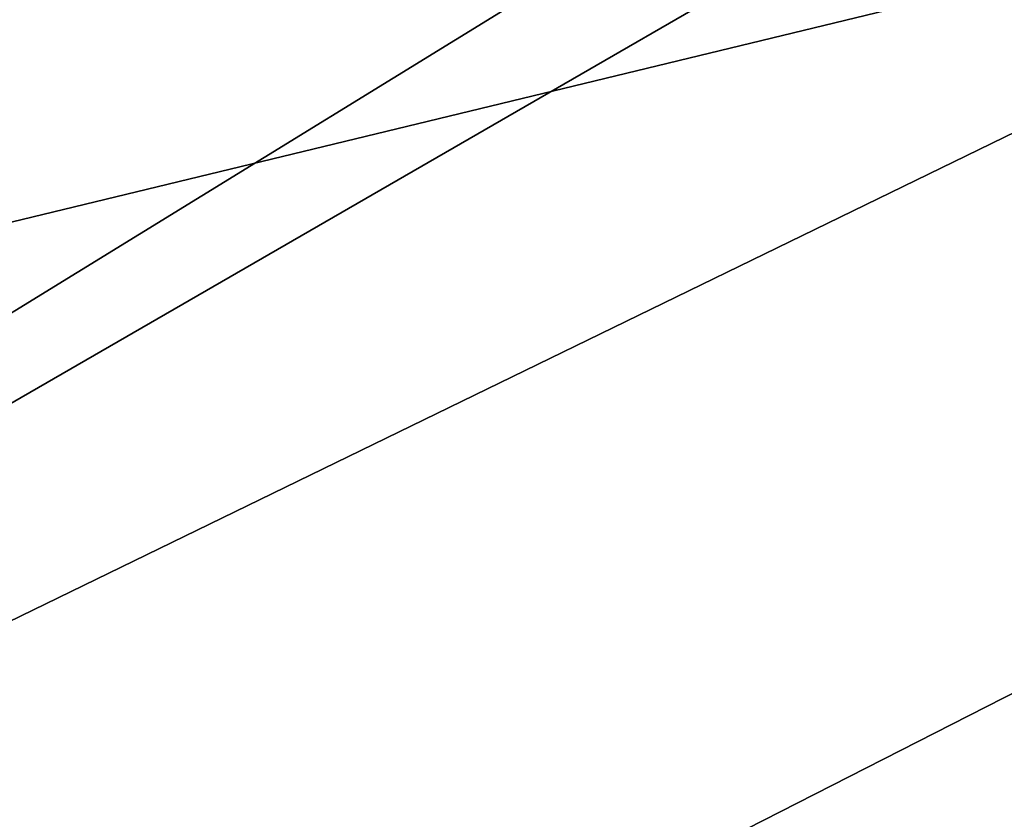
# Model space of a CAD drawing. Extents: x -250 to 250, y -697 to 625.
# Tile 611 of 656: x -154.7 to -153.44, y 545.95 to 546.98. Entities that reach past the tile are written whole.
import ezdxf

# ---------------------------------------------------------------- set-up
doc = ezdxf.new("R2010")
doc.units = 0
doc.header["$LTSCALE"] = 25.405557
for name, color, linetype in [('1247', 7, 'CONTINUOUS'), ('1248', 7, 'CONTINUOUS'), ('1249', 7, 'CONTINUOUS'), ('1267', 7, 'CONTINUOUS'), ('2122', 7, 'CONTINUOUS'), ('2131', 7, 'CONTINUOUS'), ('278', 7, 'CONTINUOUS')]:
    doc.layers.add(name, color=color, linetype=linetype)

msp = doc.modelspace()

# ---------------------------------------------------------------- linework, layer by layer
at = {"layer": '1247', "color": 7, "linetype": 'CONTINUOUS'}
for points in [[(-150, 549.4, 68.65), (-157.8221, 545.9647, 68.65), (-150, 547.8583, 68.65), (-150, 549.4, 68.65)], [(-150, 547.8583, 68.65), (-157.8221, 545.9647, 68.65), (-157.8925, 543.8342, 68.65), (-150, 547.8583, 68.65)]]:
    msp.add_3dface(points, dxfattribs=at)
at = {"layer": '1248', "color": 7, "linetype": 'CONTINUOUS'}
msp.add_3dface([(-157.8012, 544.7015, 15.65), (-150, 548.5, 15.65), (-150, 545.6, 15.65), (-157.8012, 544.7015, 15.65)], dxfattribs=at)
at = {"layer": '1249', "color": 7, "linetype": 'CONTINUOUS'}
msp.add_3dface([(-157.8914, 546.037, 68.55), (-150, 549.5, 68.55), (-155.1491, 548.0987, 51.65), (-157.8914, 546.037, 68.55)], dxfattribs=at)
at = {"layer": '1267', "color": 7, "linetype": 'CONTINUOUS'}
for points in [[(-157.8012, 544.7015, 15.65), (-154.9632, 548.2013, 16.65), (-150, 549.5, 16.65), (-157.8012, 544.7015, 15.65)], [(-157.8012, 544.7015, 15.65), (-150, 549.5, 16.65), (-150, 549.2071, 15.9429), (-157.8012, 544.7015, 15.65)], [(-150, 548.5, 15.65), (-157.8012, 544.7015, 15.65), (-150, 549.2071, 15.9429), (-150, 548.5, 15.65)]]:
    msp.add_3dface(points, dxfattribs=at)
at = {"layer": '2122', "color": 7, "linetype": 'CONTINUOUS'}
for points in [[(-150, 549.5, 68.55), (-157.8914, 546.037, 68.55), (-150, 549.4707, 68.6207), (-150, 549.5, 68.55)], [(-157.8914, 546.037, 68.55), (-150, 549.4, 68.65), (-150, 549.4707, 68.6207), (-157.8914, 546.037, 68.55)], [(-157.8221, 545.9647, 68.65), (-150, 549.4, 68.65), (-157.8914, 546.037, 68.55), (-157.8221, 545.9647, 68.65)]]:
    msp.add_3dface(points, dxfattribs=at)
at = {"layer": '2131', "color": 7, "linetype": 'CONTINUOUS'}
for points in [[(-150, 547.8583, 68.65), (-157.8925, 543.8342, 68.65), (-150, 546.6336, 68.625), (-150, 547.8583, 68.65)], [(-157.8925, 543.8342, 68.65), (-150, 545.4109, 68.55), (-150, 546.6336, 68.625), (-157.8925, 543.8342, 68.65)]]:
    msp.add_3dface(points, dxfattribs=at)
at = {"layer": '278', "color": 7, "linetype": 'CONTINUOUS'}
for points in [[(210, 550, -11), (210, 543.5344, -8.8992), (-210, 550, -11), (210, 550, -11)], [(-210, 550, -11), (210, 543.5344, -8.8992), (-210, 543.5344, -8.8992), (-210, 550, -11)], [(210, 543.5344, 8.8992), (210, 550, 11), (-210, 543.5344, 8.8992), (210, 543.5344, 8.8992)], [(210, 550, 11), (-210, 550, 11), (-210, 543.5344, 8.8992), (210, 550, 11)]]:
    msp.add_3dface(points, dxfattribs=at)

doc.saveas('drawing.dxf')
